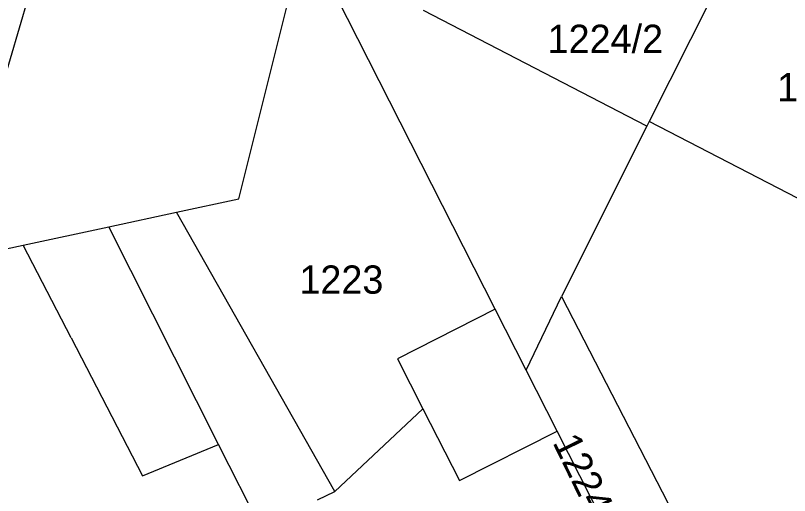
# Model space of a CAD drawing. Extents: x -601580 to 4, y -1204314 to 4.
# Drawn here: x -599783.34 to -599749.08, y -1203370.53 to -1203349.28 of the extents above; entities that cross this region are included whole.
import ezdxf

# ---------------------------------------------------------------- set-up
doc = ezdxf.new("R2010")
doc.units = 0
for name, color, linetype in [('00-KN-HRANICE PARCEL', 7, 'Continuous'), ('00-KN-PARC. CISLA', 7, 'Continuous'), ('00-KN-VNITRNI KRESBA', 7, 'Continuous')]:
    doc.layers.add(name, color=color, linetype=linetype)

msp = doc.modelspace()

# ---------------------------------------------------------------- linework, layer by layer
at = {"layer": '00-KN-HRANICE PARCEL'}
for p, q in [((-599762.11, -1203362.29), (-599770.5, -1203345.75)), ((-599773.46, -1203357.4), (-599771.22, -1203348.45)), ((-599776.22, -1203357.99), (-599773.46, -1203357.4)), ((-599779.21, -1203358.64), (-599776.22, -1203357.99)), ((-599760.74, -1203364.99), (-599759.18, -1203361.73)), ((-599759.18, -1203361.73), (-599751.69, -1203376.22)), ((-599760.74, -1203364.99), (-599762.11, -1203362.29))]:
    msp.add_line(p, q, dxfattribs=at)
for points in [[(-599750.71, -1203344.85), (-599755.29, -1203353.98), (-599755.39, -1203354.18), (-599759.18, -1203361.73)], [(-599762.11, -1203362.29), (-599766.44, -1203364.49), (-599765.31, -1203366.7), (-599769.21, -1203370.35), (-599776.22, -1203357.99)], [(-599794.22, -1203361.87), (-599783, -1203359.45), (-599779.21, -1203358.64)], [(-599766.74, -1203383.67), (-599770.87, -1203375.25), (-599771.5, -1203373.97), (-599772.49, -1203371.96), (-599774.35, -1203368.28), (-599779.21, -1203358.64)], [(-599754.35, -1203377.58), (-599759.37, -1203367.68), (-599760.74, -1203364.99)]]:
    msp.add_lwpolyline(points, dxfattribs=at)
at = {"layer": '00-KN-VNITRNI KRESBA'}
for p, q in [((-599781.2, -1203343.04), (-599783.98, -1203352.56)), ((-599755.39, -1203354.18), (-599765.28, -1203349.06)), ((-599745.38, -1203359.1), (-599755.29, -1203353.98)), ((-599780.88, -1203363.55), (-599783, -1203359.45)), ((-599780.88, -1203363.55), (-599777.72, -1203369.66)), ((-599765.31, -1203366.7), (-599763.69, -1203369.87)), ((-599763.69, -1203369.87), (-599759.37, -1203367.68)), ((-599777.72, -1203369.66), (-599774.35, -1203368.28)), ((-599769.97, -1203370.72), (-599769.21, -1203370.35))]:
    msp.add_line(p, q, dxfattribs=at)

# ---------------------------------------------------------------- texts
at = {"layer": '00-KN-PARC. CISLA'}
for s, p in [('1224/2', (-599759.788, -1203350.94)), ('1224/1', (-599749.625, -1203353.08)), ('1223', (-599770.777, -1203361.6))]:
    msp.add_text(s, height=1.25, dxfattribs=at).set_placement(p)
msp.add_text('1224/3', height=1.25, rotation=296, dxfattribs=at).set_placement((-599759.588, -1203368.179))

doc.saveas('drawing.dxf')
